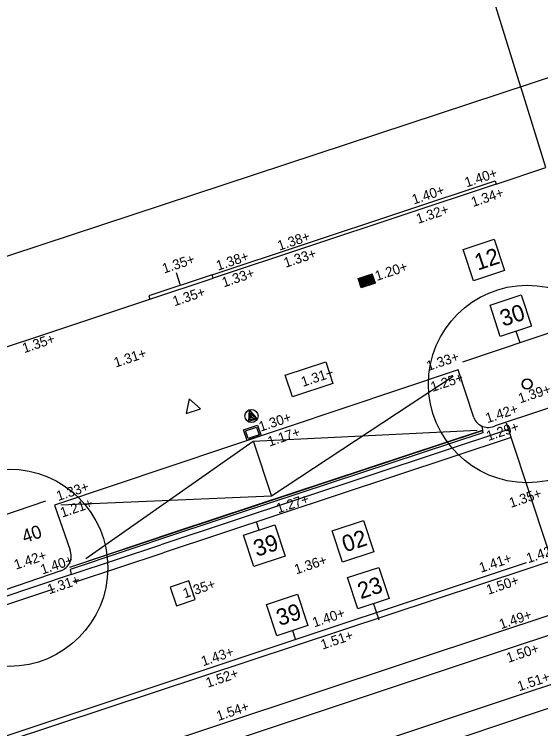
# Model space of a CAD drawing. Extents: x 122462 to 123306, y 485548 to 486417.
# Drawn here: x 122700.01 to 122716.02, y 486146.23 to 486167.94 of the extents above; entities that cross this region are included whole.
import ezdxf

# ---------------------------------------------------------------- set-up
doc = ezdxf.new("R2010")
doc.units = 0
for name, color, linetype in [('B meubilair trammast', 7, 'Continuous'), ('B RWS-band 115-225x250 mm specie', 7, 'Continuous'), ('B-WE-AL-WERKGRENS-G', 7, 'Continuous'), ('B-WE-GR-BOOM_BOOMDIAMETER', 7, 'Continuous'), ('B-WE-OG-BEBOUWING_PORTIEK1-G', 7, 'Continuous'), ('B-WE-OG-BEBOUWING_RAAM-G', 7, 'Continuous'), ('B-WE-OG-HOOGTEPUNT-S', 7, 'Continuous'), ('B-WE-OG-TOPOGRAFIE_RAILS-G', 7, 'Continuous'), ('B-WE-OG-TOPOKAART-G', 7, 'Continuous'), ('B-WE-RI-HWA_KOLK-S', 7, 'Continuous'), ('B-WE-RI-HWA_RIOOLPUT-S', 7, 'Continuous'), ('B-WE-VH-KANTOPSLUITING_OPSLUITBAND_100X200-G', 7, 'Continuous'), ('B-WE-VH-MATERIAALGRENS_ASFALT-G', 7, 'Continuous'), ('B-WE-VW-MARKERING_LANGS_STREEP_11_010-G', 7, 'Continuous'), ('B-WE-VW-MARKERING_LANGS_STREEP_DOORGETROKKEN_010-G', 7, 'Continuous'), ('iba7-verkeersbord blauw', 7, 'Continuous'), ('iba7-verkeersbord rood', 7, 'Continuous'), ('Level 1', 7, 'Continuous'), ('V Hoogtelijn', 7, 'Continuous'), ('V markering 1-1 10 cm', 7, 'Continuous'), ('V markering ononderbroken streep 10 cm', 7, 'Continuous'), ('V materiaalscheiding algemeen', 7, 'Continuous'), ('V opsluitband 100x200 mm', 7, 'Continuous'), ('V Rails', 7, 'Continuous'), ('V RWS-band 115-225x250 mm specie', 7, 'Continuous'), ('V trottoirband 180-200x250 mm specie', 7, 'Continuous'), ('V-WE-GR-BOOM-S', 7, 'Continuous'), ('X-WE-AL-TEKENBLAD-S', 7, 'Continuous')]:
    doc.layers.add(name, color=color, linetype=linetype)

msp = doc.modelspace()

# ---------------------------------------------------------------- linework, layer by layer
at = {"layer": 'B meubilair trammast'}
msp.add_lwpolyline([(122705.237, 486155.809), (122705.664, 486155.951), (122705.327, 486156.25)], close=True, dxfattribs=at)
at = {"layer": 'B RWS-band 115-225x250 mm specie'}
msp.add_lwpolyline([(122669.847, 486135.87), (122698.323, 486145.37), (122705.772, 486147.833)], dxfattribs=at)
at = {"layer": 'B-WE-AL-WERKGRENS-G'}
msp.add_lwpolyline([(122857.632, 486078.279), (122830.484, 486160.606), (122900.937, 486183.81), (122887.855, 486222.555), (122665.445, 486149.273), (122678.196, 486110.449), (122807.072, 486152.895), (122835.324, 486068.154)], dxfattribs=at)
at = {"layer": 'B-WE-OG-BEBOUWING_PORTIEK1-G'}
msp.add_line((122705.062, 486159.7), (122704.936, 486160.08), dxfattribs=at)
msp.add_lwpolyline([(122704.132, 486159.286), (122706.055, 486159.925), (122706.023, 486160.019), (122704.1, 486159.381)], close=True, dxfattribs=at)
at = {"layer": 'B-WE-OG-BEBOUWING_RAAM-G'}
msp.add_lwpolyline([(122714.661, 486162.783), (122706.055, 486159.925), (122706.023, 486160.019), (122714.629, 486162.878)], close=True, dxfattribs=at)
at = {"layer": 'B-WE-OG-TOPOGRAFIE_RAILS-G'}
for p, q in [((122670.505, 486133.859), (122714.919, 486148.627)), ((122670.96, 486132.492), (122715.373, 486147.26))]:
    msp.add_line(p, q, dxfattribs=at)
at = {"layer": 'B-WE-OG-TOPOKAART-G'}
for points in [[(122714.661, 486162.783), (122716.17, 486163.284), (122715.409, 486165.736)], [(122696.354, 486156.703), (122704.132, 486159.286)]]:
    msp.add_lwpolyline(points, dxfattribs=at)
at = {"layer": 'B-WE-RI-HWA_KOLK-S'}
for p, q in [((122710.465, 486159.915), (122710.893, 486160.057)), ((122710.56, 486159.63), (122710.465, 486159.915)), ((122710.484, 486159.906), (122710.883, 486160.038)), ((122710.569, 486159.649), (122710.484, 486159.906)), ((122710.968, 486159.781), (122710.883, 486160.038)), ((122710.987, 486159.772), (122710.893, 486160.057)), ((122710.987, 486159.772), (122710.56, 486159.63)), ((122710.968, 486159.781), (122710.569, 486159.649)), ((122706.974, 486155.316), (122707.401, 486155.458)), ((122707.085, 486154.984), (122706.974, 486155.316)), ((122707.401, 486155.458), (122707.512, 486155.126)), ((122707.512, 486155.126), (122707.085, 486154.984)), ((122707.332, 486155.082), (122707.256, 486155.057)), ((122707.346, 486155.071), (122707.345, 486155.076)), ((122707.37, 486155.079), (122707.368, 486155.084)), ((122707.406, 486155.107), (122707.375, 486155.096)), ((122707.45, 486155.122), (122707.406, 486155.107)), ((122707.465, 486155.111), (122707.463, 486155.115)), ((122707.133, 486154.999), (122707.131, 486155.004)), ((122707.213, 486155.042), (122707.137, 486155.017)), ((122707.228, 486155.031), (122707.226, 486155.036)), ((122707.251, 486155.039), (122707.25, 486155.044))]:
    msp.add_line(p, q, dxfattribs=at)
for points in [[(122710.516, 486159.871), (122710.574, 486159.696)], [(122710.534, 486159.887), (122710.522, 486159.884)], [(122710.604, 486159.706), (122710.546, 486159.881)], [(122710.563, 486159.887), (122710.621, 486159.712)], [(122710.581, 486159.903), (122710.57, 486159.899)], [(122710.652, 486159.722), (122710.594, 486159.897)], [(122710.611, 486159.902), (122710.669, 486159.727)], [(122710.629, 486159.919), (122710.617, 486159.915)], [(122710.699, 486159.738), (122710.641, 486159.912)], [(122710.658, 486159.918), (122710.716, 486159.743)], [(122710.676, 486159.935), (122710.665, 486159.931)], [(122710.747, 486159.753), (122710.689, 486159.928)], [(122710.706, 486159.934), (122710.764, 486159.759)], [(122710.723, 486159.95), (122710.712, 486159.946)], [(122710.794, 486159.769), (122710.736, 486159.944)], [(122710.753, 486159.95), (122710.811, 486159.775)], [(122710.771, 486159.966), (122710.76, 486159.962)], [(122710.842, 486159.785), (122710.784, 486159.96)], [(122710.801, 486159.965), (122710.859, 486159.79)], [(122710.818, 486159.982), (122710.807, 486159.978)], [(122710.889, 486159.8), (122710.831, 486159.975)], [(122710.848, 486159.981), (122710.906, 486159.806)], [(122710.866, 486159.997), (122710.855, 486159.994)], [(122710.936, 486159.816), (122710.879, 486159.991)], [(122710.586, 486159.69), (122710.598, 486159.693)], [(122710.634, 486159.705), (122710.645, 486159.709)], [(122710.681, 486159.721), (122710.693, 486159.725)], [(122710.729, 486159.737), (122710.74, 486159.741)], [(122710.776, 486159.753), (122710.788, 486159.756)], [(122710.824, 486159.768), (122710.835, 486159.772)], [(122710.871, 486159.784), (122710.883, 486159.788)], [(122710.919, 486159.8), (122710.93, 486159.803)]]:
    msp.add_lwpolyline(points, dxfattribs=at)
msp.add_lwpolyline([(122707.038, 486155.284), (122707.369, 486155.395), (122707.449, 486155.158), (122707.117, 486155.047)], close=True, dxfattribs=at)
for centre, start, end in [((122710.525, 486159.874), 108.3171, 198.3171), ((122710.537, 486159.878), 18.3171, 108.3171), ((122710.573, 486159.89), 108.3171, 198.3171), ((122710.584, 486159.894), 18.3171, 108.3171), ((122710.62, 486159.906), 108.3171, 198.3171), ((122710.632, 486159.909), 18.3171, 108.3171), ((122710.668, 486159.921), 108.3171, 198.3171), ((122710.679, 486159.925), 18.3171, 108.3171), ((122710.715, 486159.937), 108.3171, 198.3171), ((122710.727, 486159.941), 18.3171, 108.3171), ((122710.763, 486159.953), 108.3171, 198.3171), ((122710.774, 486159.956), 18.3171, 108.3171), ((122710.81, 486159.968), 108.3171, 198.3171), ((122710.822, 486159.972), 18.3171, 108.3171), ((122710.858, 486159.984), 108.3171, 198.3171), ((122710.869, 486159.988), 18.3171, 108.3171), ((122710.583, 486159.699), 198.3171, 288.3171), ((122710.595, 486159.703), 288.3171, 18.3171), ((122710.631, 486159.715), 198.3171, 288.3171), ((122710.642, 486159.719), 288.3171, 18.3171), ((122710.678, 486159.731), 198.3171, 288.3171), ((122710.69, 486159.734), 288.3171, 18.3171), ((122710.726, 486159.746), 198.3171, 288.3171), ((122710.737, 486159.75), 288.3171, 18.3171), ((122710.773, 486159.762), 198.3171, 288.3171), ((122710.785, 486159.766), 288.3171, 18.3171), ((122710.821, 486159.778), 198.3171, 288.3171), ((122710.832, 486159.782), 288.3171, 18.3171), ((122710.868, 486159.793), 198.3171, 288.3171), ((122710.879, 486159.797), 288.3171, 18.3171), ((122710.916, 486159.809), 198.3171, 288.3171), ((122710.927, 486159.813), 288.3171, 18.3171), ((122707.335, 486155.072), 18.4991, 108.4991), ((122707.378, 486155.087), 108.4991, 198.4991), ((122707.454, 486155.112), 18.4991, 108.4991), ((122707.141, 486155.007), 108.4991, 198.4991), ((122707.217, 486155.033), 18.4991, 108.4991), ((122707.259, 486155.047), 108.4991, 198.4991)]:
    msp.add_arc(centre, 0.01, start, end, dxfattribs=at)
at = {"layer": 'B-WE-RI-HWA_RIOOLPUT-S'}
msp.add_lwpolyline([(122704.746, 486150.535), (122704.935, 486149.966), (122705.504, 486150.155), (122705.315, 486150.724)], close=True, dxfattribs=at)
at = {"layer": 'B-WE-VH-KANTOPSLUITING_OPSLUITBAND_100X200-G'}
msp.add_lwpolyline([(122698.891, 486150.381), (122698.277, 486152.242), (122700.968, 486153.154)], dxfattribs=at)
at = {"layer": 'B-WE-VH-MATERIAALGRENS_ASFALT-G'}
for points in [[(122714.221, 486155.431), (122714.255, 486155.223)], [(122714.255, 486155.223), (122704.966, 486152.16), (122701.702, 486151.067)], [(122701.701, 486151.071), (122701.734, 486150.917), (122692.052, 486147.666)], [(122670.318, 486134.438), (122689.137, 486140.666), (122697.659, 486143.491), (122706.259, 486146.355)]]:
    msp.add_lwpolyline(points, dxfattribs=at)
at = {"layer": 'B-WE-VW-MARKERING_LANGS_STREEP_11_010-G'}
for p, q in [((122701.735, 486150.912), (122704.46, 486151.815)), ((122701.835, 486150.682), (122704.538, 486151.578))]:
    msp.add_line(p, q, dxfattribs=at)
msp.add_lwpolyline([(122701.228, 486150.481), (122671.658, 486140.638)], dxfattribs=at)
at = {"layer": 'B-WE-VW-MARKERING_LANGS_STREEP_DOORGETROKKEN_010-G'}
for points in [[(122713.355, 486156.931), (122707.83, 486153.292), (122701.421, 486153.024)], [(122714.233, 486155.289), (122704.944, 486152.226), (122701.68, 486151.133)], [(122702.182, 486151.403), (122707.266, 486154.97), (122714.086, 486155.302)], [(122714.236, 486155.28), (122704.947, 486152.217), (122701.683, 486151.124)], [(122707.282, 486154.946), (122707.83, 486153.292)], [(122669.745, 486136.183), (122671.391, 486136.575), (122705.718, 486147.995)]]:
    msp.add_lwpolyline(points, dxfattribs=at)
at = {"layer": 'iba7-verkeersbord blauw'}
msp.add_lwpolyline([(122709.698, 486156.716), (122708.463, 486156.311), (122708.246, 486156.971), (122709.481, 486157.376)], close=True, dxfattribs=at)
msp.add_lwpolyline([(122707.38, 486155.642), (122707.141, 486155.562), (122707.159, 486155.908), (122707.358, 486155.674), (122707.182, 486155.616), (122707.186, 486155.828), (122707.29, 486155.694), (122707.225, 486155.672), (122707.224, 486155.714), (122707.209, 486155.762)], dxfattribs=at)
msp.add_circle((122707.218, 486155.733), 0.2, dxfattribs=at)
at = {"layer": 'iba7-verkeersbord rood'}
for centre, radius in [((122715.603, 486156.704), 3), ((122715.603, 486156.704), 0.15), ((122699.849, 486151.122), 3)]:
    msp.add_circle(centre, radius, dxfattribs=at)
for start, end in [(0, 180), (180, 0)]:
    msp.add_arc((122715.603, 486156.704), 0.15, start, end, dxfattribs=at)
at = {"layer": 'Level 1'}
msp.add_lwpolyline([(122711.887, 486177.083), (122715.406, 486165.734)], dxfattribs=at)
at = {"layer": 'V Hoogtelijn'}
msp.add_lwpolyline([(122714.97, 486155.528), (122716.355, 486151.31)], dxfattribs=at)
at = {"layer": 'V markering 1-1 10 cm'}
for p, q in [((122715.038, 486155.321), (122704.46, 486151.815)), ((122715.116, 486155.084), (122704.538, 486151.578))]:
    msp.add_line(p, q, dxfattribs=at)
at = {"layer": 'V markering ononderbroken streep 10 cm'}
for points in [[(122705.718, 486147.995), (122715.583, 486151.277)], [(122707.209, 486143.813), (122720.226, 486148.188)]]:
    msp.add_lwpolyline(points, dxfattribs=at)
at = {"layer": 'V materiaalscheiding algemeen'}
msp.add_lwpolyline([(122706.259, 486146.355), (122714.713, 486149.163), (122723.288, 486152.002), (122728.54, 486153.762), (122728.584, 486153.641), (122731.819, 486154.741)], dxfattribs=at)
at = {"layer": 'V opsluitband 100x200 mm'}
msp.add_lwpolyline([(122713.644, 486157.383), (122716.751, 486158.426), (122717.362, 486156.561)], dxfattribs=at)
at = {"layer": 'V Rails'}
for p, q in [((122714.919, 486148.627), (122859.557, 486196.72)), ((122715.373, 486147.26), (122860.011, 486195.354))]:
    msp.add_line(p, q, dxfattribs=at)
at = {"layer": 'V RWS-band 115-225x250 mm specie'}
msp.add_lwpolyline([(122705.772, 486147.833), (122731.103, 486156.21)], dxfattribs=at)
at = {"layer": 'V trottoirband 180-200x250 mm specie'}
for points in [[(122727.346, 486159.635), (122714.629, 486155.437)], [(122713.98, 486155.687), (122713.507, 486157.132)]]:
    msp.add_lwpolyline(points, dxfattribs=at)
msp.add_arc((122714.414, 486155.847), 0.463, 200.2215, 297.6443, dxfattribs=at)
at = {"layer": 'V-WE-GR-BOOM-S'}
for points in [[(122713.507, 486157.132), (122701.228, 486153.024), (122701.701, 486151.656)], [(122701.421, 486151.023), (122691.993, 486147.799)]]:
    msp.add_lwpolyline(points, dxfattribs=at)
msp.add_arc((122701.249, 486151.478), 0.486, 290.7364, 21.5403, dxfattribs=at)
at = {"layer": 'X-WE-AL-TEKENBLAD-S'}
for p, q in [((122715.263, 486158.308), (122715.378, 486157.965)), ((122707.456, 486152.265), (122707.372, 486152.519)), ((122710.932, 486150.027), (122711.092, 486149.541)), ((122708.463, 486149.212), (122708.547, 486148.959))]:
    msp.add_line(p, q, dxfattribs=at)
for points in [[(122713.655, 486160.792), (122714.605, 486161.105), (122714.918, 486160.155), (122713.969, 486159.842)], [(122714.475, 486159.101), (122715.425, 486159.415), (122715.738, 486158.465), (122714.788, 486158.152)], [(122709.674, 486152.244), (122710.624, 486152.557), (122710.937, 486151.607), (122709.987, 486151.294)], [(122706.981, 486152.108), (122707.93, 486152.422), (122708.244, 486151.472), (122707.294, 486151.159)], [(122710.144, 486150.82), (122711.094, 486151.133), (122711.407, 486150.183), (122710.457, 486149.87)], [(122707.675, 486150.005), (122708.624, 486150.318), (122708.938, 486149.369), (122707.988, 486149.055)]]:
    msp.add_lwpolyline(points, close=True, dxfattribs=at)

# ---------------------------------------------------------------- texts
at = {"layer": 'B-WE-GR-BOOM_BOOMDIAMETER'}
msp.add_text('40', height=0.4, rotation=18.7219, dxfattribs=at).set_placement((122700.318, 486151.867))
at = {"layer": 'B-WE-OG-HOOGTEPUNT-S'}
for s, rotation, p in [('1.40+', 18.3766, (122713.761, 486162.678)), ('1.40+', 18.3766, (122712.157, 486162.158)), ('1.34+', 18.3766, (122713.957, 486162.081)), ('1.32+', 18.3766, (122712.286, 486161.571)), ('1.38+', 18.3766, (122708.068, 486160.755)), ('1.33+', 18.3766, (122708.256, 486160.235)), ('1.35+', 18.3766, (122704.562, 486160.06)), ('1.38+', 18.3766, (122706.203, 486160.148)), ('1.20+', 18.3766, (122711.034, 486159.835)), ('1.33+', 18.3766, (122706.378, 486159.641)), ('1.35+', 18.3766, (122704.88, 486159.067)), ('1.35+', 18.3766, (122700.307, 486157.642)), ('1.31+', 18.3766, (122703.09, 486157.203)), ('1.33+', 18.2685, (122712.597, 486157.098)), ('1.31+', 18.2685, (122708.785, 486156.617)), ('1.25+', 18.2685, (122712.725, 486156.463)), ('1.39+', 18.2685, (122715.39, 486156.114)), ('1.42+', 18.2685, (122714.394, 486155.512)), ('1.30+', 18.5166, (122707.5, 486155.254)), ('1.17+', 18.5166, (122707.77, 486154.803)), ('1.29+', 18.2685, (122714.419, 486154.971)), ('1.33+', 18.5166, (122701.344, 486153.146)), ('1.35+', 18.4015, (122715.112, 486152.94)), ('1.21+', 18.5166, (122701.461, 486152.644)), ('1.27+', 18.4015, (122708.035, 486152.772)), ('1.42+', 18.4015, (122715.635, 486151.257)), ('1.42+', 18.5166, (122700.055, 486151.059)), ('1.40+', 18.5166, (122700.861, 486150.913)), ('1.36+', 18.4015, (122708.581, 486150.918)), ('1.41+', 18.5941, (122714.201, 486150.968)), ('1.31+', 18.5166, (122701.067, 486150.312)), ('1.50+', 18.5941, (122714.42, 486150.297)), ('1.35+', 18.4015, (122705.19, 486150.189)), ('1.40+', 18.4015, (122709.128, 486149.307)), ('1.49+', 18.5941, (122714.81, 486149.251)), ('1.51+', 18.4015, (122709.382, 486148.632)), ('1.43+', 18.5941, (122705.748, 486148.126)), ('1.50+', 18.5941, (122715.031, 486148.229)), ('1.52+', 18.5941, (122705.891, 486147.472)), ('1.51+', 18.5941, (122715.364, 486147.365)), ('1.54+', 18.5941, (122706.213, 486146.463))]:
    msp.add_text(s, height=0.3, rotation=rotation, dxfattribs=at).set_placement(p)
at = {"layer": 'X-WE-AL-TEKENBLAD-S'}
for s, p in [('12', (122714.101, 486160.149)), ('30', (122714.874, 486158.443)), ('02', (122710.072, 486151.585)), ('39', (122707.379, 486151.45)), ('23', (122710.542, 486150.161)), ('39', (122708.073, 486149.347))]:
    msp.add_text(s, height=0.5, rotation=18.2603, dxfattribs=at).set_placement(p)

doc.saveas('drawing.dxf')
